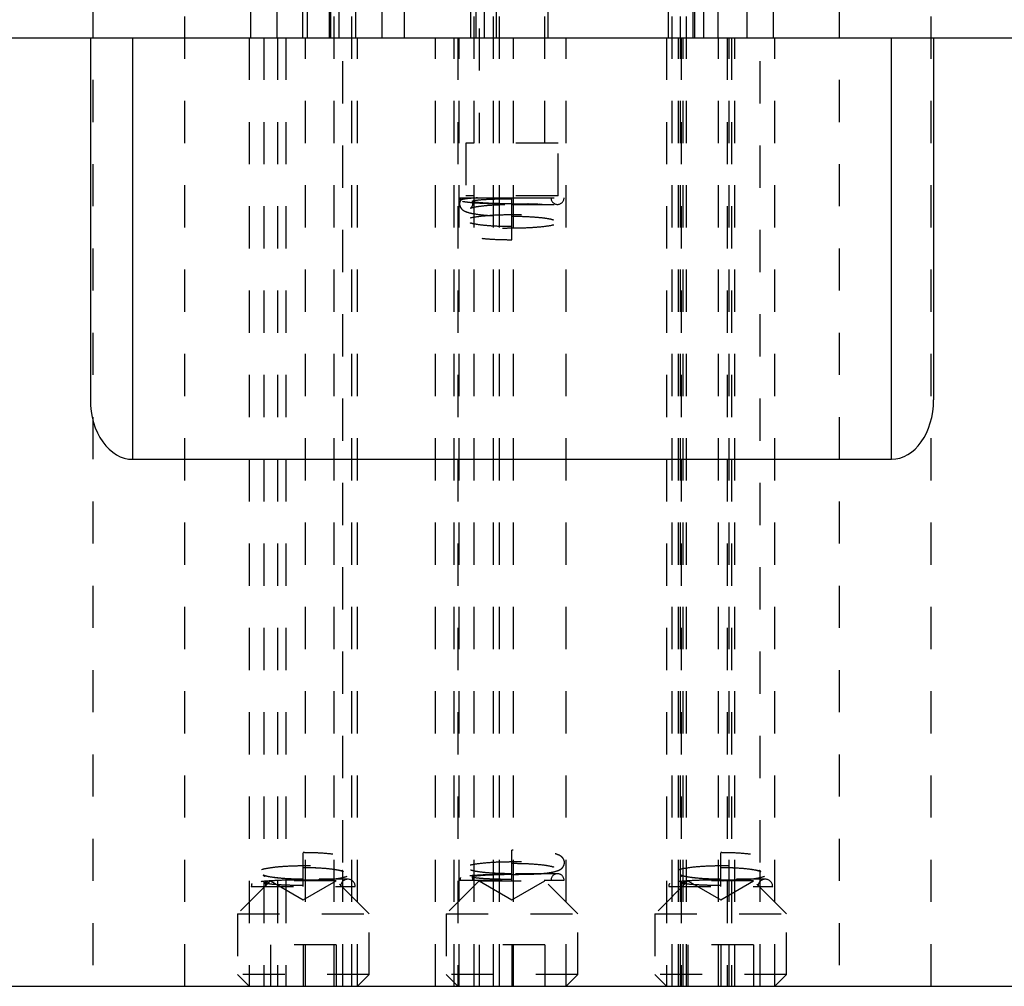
# Model space of a CAD drawing. Header units: inches. Extents: x 1880 to 2363, y -453 to -54.
# Tile 472 of 656: x 1924.66 to 1927, y -153.23 to -150.94. Entities that reach past the tile are written whole.
import ezdxf

# ---------------------------------------------------------------- set-up
doc = ezdxf.new("R2010")
doc.units = ezdxf.units.IN
doc.header["$LTSCALE"] = 0.5
doc.header["$MEASUREMENT"] = 0
doc.linetypes.add('HIDDEN', pattern=[0.225, 0.15, -0.075])
doc.layers.add('SID-M-H', color=4, linetype='HIDDEN')
doc.layers.add('SID-M-S', color=105, linetype='Continuous')

msp = doc.modelspace()

# ---------------------------------------------------------------- linework, layer by layer
at = {"layer": 'SID-M-H'}
for p, q in [((1925.40581, -153.2282), (1925.40581, -147.4432)), ((1925.41742, -150.9782), (1925.41742, -147.4432)), ((1925.51942, -150.9782), (1925.51942, -147.4432)), ((1925.73781, -153.2282), (1925.73781, -147.4432)), ((1925.78318, -153.2282), (1925.78318, -147.4432)), ((1925.79742, -153.2282), (1925.79742, -147.4432)), ((1926.22742, -153.2282), (1926.22742, -147.4432)), ((1926.24108, -153.2282), (1926.24108, -147.4432)), ((1926.20742, -153.2282), (1926.20742, -149.47495)), ((1925.45742, -150.9782), (1925.45742, -149.4782)), ((1926.19742, -149.4782), (1926.19742, -150.9782)), ((1926.44742, -150.9782), (1926.44742, -149.4782)), ((1925.74942, -149.5562), (1925.74942, -151.2282)), ((1925.90542, -151.2282), (1925.90542, -149.5562)), ((1926.25742, -150.9782), (1926.25742, -149.7282)), ((1924.83295, -150.4782), (1924.83295, -153.2282)), ((1925.0517, -153.2282), (1925.0517, -150.4782)), ((1925.20742, -150.4782), (1925.20742, -150.9782)), ((1925.26992, -150.4782), (1925.26992, -150.9782)), ((1925.33081, -150.4782), (1925.33081, -150.9782)), ((1925.34242, -150.9782), (1925.34242, -150.4782)), ((1925.39492, -150.9782), (1925.39492, -150.4782)), ((1925.39742, -150.9782), (1925.39742, -150.4782)), ((1925.44742, -153.2282), (1925.44742, -150.4782)), ((1925.57242, -150.9782), (1925.57242, -150.4782)), ((1925.73018, -150.9782), (1925.73018, -150.4782)), ((1925.74149, -150.4782), (1925.74149, -150.9782)), ((1925.76242, -150.9782), (1925.76242, -150.4782)), ((1925.79081, -150.9782), (1925.79081, -150.4782)), ((1925.91336, -150.9782), (1925.91336, -150.4782)), ((1926.25992, -150.4782), (1926.25992, -150.9782)), ((1926.28242, -150.9782), (1926.28242, -150.4782)), ((1926.31608, -150.9782), (1926.31608, -150.4782)), ((1926.38492, -150.9782), (1926.38492, -150.4782)), ((1926.60315, -150.4782), (1926.60315, -153.2282)), ((1926.8219, -153.2282), (1926.8219, -150.4782)), ((1925.20392, -150.9782), (1925.20392, -153.2282)), ((1925.23867, -150.9782), (1925.23867, -153.2282)), ((1925.27095, -150.9782), (1925.27095, -153.2282)), ((1925.29081, -150.9782), (1925.29081, -153.2282)), ((1925.33742, -153.2282), (1925.33742, -150.9782)), ((1925.42617, -152.93416), (1925.42617, -150.9782)), ((1925.46092, -153.2282), (1925.46092, -150.9782)), ((1925.64595, -153.2282), (1925.64595, -150.9782)), ((1925.69018, -153.2282), (1925.69018, -150.9782)), ((1925.69892, -150.9782), (1925.69892, -153.2282)), ((1925.70242, -153.2282), (1925.70242, -150.9782)), ((1925.83081, -153.2282), (1925.83081, -150.9782)), ((1925.95592, -153.2282), (1925.95592, -150.9782)), ((1926.19392, -150.9782), (1926.19392, -153.2282)), ((1926.22242, -153.2282), (1926.22242, -150.9782)), ((1926.22867, -150.9782), (1926.22867, -153.2282)), ((1926.23308, -153.2282), (1926.23308, -150.9782)), ((1926.31742, -153.2282), (1926.31742, -150.9782)), ((1926.33742, -150.9782), (1926.33742, -153.2282)), ((1926.34242, -153.2282), (1926.34242, -150.9782)), ((1926.34808, -150.9782), (1926.34808, -153.2282)), ((1926.35608, -153.2282), (1926.35608, -150.9782)), ((1926.41617, -152.93416), (1926.41617, -150.9782)), ((1926.45092, -153.2282), (1926.45092, -150.9782)), ((1925.9368, -151.2282), (1925.71805, -151.2282)), ((1925.71805, -151.2282), (1925.71805, -151.3532)), ((1925.9368, -151.3532), (1925.9368, -151.2282)), ((1925.70397, -151.3582), (1925.74561, -151.3582)), ((1925.9368, -151.3532), (1925.71805, -151.3532)), ((1925.82742, -151.3582), (1925.95087, -151.3582)), ((1925.82742, -151.4574), (1925.82742, -151.3582)), ((1925.82742, -151.3737), (1925.93537, -151.3737)), ((1925.82742, -152.97671), (1925.82742, -152.90541)), ((1925.33242, -152.99171), (1925.33242, -152.91197)), ((1926.32242, -152.99171), (1926.32242, -152.91197)), ((1925.42617, -153.2282), (1925.42617, -152.95482)), ((1926.41617, -153.2282), (1926.41617, -152.95482)), ((1925.25442, -152.9782), (1925.17617, -153.05645)), ((1925.41042, -152.9782), (1925.25442, -152.9782)), ((1925.25442, -152.9782), (1925.33242, -153.02324)), ((1925.33242, -153.02324), (1925.41042, -152.9782)), ((1925.43817, -152.97421), (1925.36994, -152.97421)), ((1925.48867, -153.05645), (1925.41042, -152.9782)), ((1925.74942, -152.9782), (1925.67117, -153.05645)), ((1925.70397, -152.97671), (1925.95087, -152.97671)), ((1925.74942, -152.9782), (1925.90542, -152.9782)), ((1925.74942, -152.9782), (1925.82742, -153.02324)), ((1925.93537, -152.96121), (1925.82742, -152.96121)), ((1925.82742, -153.02324), (1925.90542, -152.9782)), ((1925.98367, -153.05645), (1925.90542, -152.9782)), ((1926.24442, -152.9782), (1926.16617, -153.05645)), ((1926.40042, -152.9782), (1926.24442, -152.9782)), ((1926.24442, -152.9782), (1926.32242, -153.02324)), ((1926.32242, -153.02324), (1926.40042, -152.9782)), ((1926.42817, -152.97421), (1926.35994, -152.97421)), ((1926.47867, -153.05645), (1926.40042, -152.9782)), ((1925.20917, -152.99171), (1925.45567, -152.99171)), ((1926.19917, -152.99171), (1926.44567, -152.99171)), ((1925.17617, -153.05645), (1925.48867, -153.05645)), ((1925.17617, -153.05645), (1925.17617, -153.20045)), ((1925.48867, -153.20045), (1925.48867, -153.05645)), ((1925.67117, -153.05645), (1925.98367, -153.05645)), ((1925.67117, -153.05645), (1925.67117, -153.20045)), ((1925.98367, -153.20045), (1925.98367, -153.05645)), ((1926.16617, -153.05645), (1926.47867, -153.05645)), ((1926.16617, -153.05645), (1926.16617, -153.20045)), ((1926.47867, -153.20045), (1926.47867, -153.05645)), ((1925.41052, -153.12978), (1925.25432, -153.12978)), ((1925.25432, -153.12978), (1925.25432, -153.2282)), ((1925.33242, -153.12978), (1925.33242, -153.2282)), ((1925.41052, -153.12978), (1925.41052, -153.2282)), ((1925.90552, -153.12978), (1925.74932, -153.12978)), ((1925.74932, -153.12978), (1925.74932, -153.2282)), ((1925.82742, -153.12978), (1925.82742, -153.2282)), ((1925.90552, -153.12978), (1925.90552, -153.2282)), ((1926.40052, -153.12978), (1926.24432, -153.12978)), ((1926.24432, -153.12978), (1926.24432, -153.2282)), ((1926.32242, -153.12978), (1926.32242, -153.2282)), ((1926.40052, -153.12978), (1926.40052, -153.2282)), ((1925.48867, -153.20045), (1925.17617, -153.20045)), ((1925.17617, -153.20045), (1925.20392, -153.2282)), ((1925.46092, -153.2282), (1925.48867, -153.20045)), ((1925.98367, -153.20045), (1925.67117, -153.20045)), ((1925.67117, -153.20045), (1925.69892, -153.2282)), ((1925.95592, -153.2282), (1925.98367, -153.20045)), ((1926.47867, -153.20045), (1926.16617, -153.20045)), ((1926.16617, -153.20045), (1926.19392, -153.2282)), ((1926.45092, -153.2282), (1926.47867, -153.20045))]:
    msp.add_line(p, q, dxfattribs=at)
for centre, radius, start, end in [((1925.71947, -151.3582), 0.0155, 180, 205.79229), ((1925.93537, -151.3582), 0.0155, 180, 0), ((1925.43817, -152.99171), 0.0175, 0, 180), ((1925.71947, -152.97671), 0.0155, 154.50352, 180), ((1925.71947, -152.97671), 0.0155, 0, 27.70124), ((1925.93537, -152.97671), 0.0155, 0, 180), ((1926.42817, -152.99171), 0.0175, 0, 180), ((1925.22667, -152.99171), 0.0175, 155.12035, 180), ((1925.22667, -152.99171), 0.0175, 0, 28.70637), ((1926.21667, -152.99171), 0.0175, 155.12035, 180), ((1926.21667, -152.99171), 0.0175, 0, 28.70637)]:
    msp.add_arc(centre, radius, start, end, dxfattribs=at)
for points, knots in [([(1925.70564, -151.36378), (1925.70466, -151.36562), (1925.70247, -151.36975), (1925.70345, -151.37789), (1925.70734, -151.38418), (1925.71266, -151.38848), (1925.72092, -151.39229), (1925.73542, -151.3958), (1925.76212, -151.39921), (1925.79438, -151.40126), (1925.81728, -151.4015), (1925.82742, -151.4016)], [0, 0, 0, 0, 0.0439607, 0.098609, 0.1487435, 0.2018223, 0.2837843, 0.4604966, 0.6475379, 0.8439112, 1, 1, 1, 1]), ([(1925.74561, -151.3582), (1925.74252, -151.35839), (1925.72947, -151.35918), (1925.7131, -151.36095), (1925.70357, -151.36293), (1925.70599, -151.36404), (1925.70646, -151.36425)], [0, 0, 0, 0, 0.1224521, 0.516893, 0.905474, 1, 1, 1, 1]), ([(1925.70991, -151.36624), (1925.71487, -151.36707), (1925.72477, -151.36873), (1925.75417, -151.37064), (1925.78354, -151.37177), (1925.80285, -151.37191), (1925.80899, -151.37196)], [0, 0, 0, 0, 0.2884823, 0.5756184, 0.865009, 1, 1, 1, 1]), ([(1925.73265, -151.36686), (1925.73326, -151.36825), (1925.73477, -151.37175), (1925.73304, -151.37852), (1925.72992, -151.38197), (1925.72853, -151.38277), (1925.72951, -151.38221), (1925.73507, -151.38045), (1925.74902, -151.37785), (1925.7737, -151.3753), (1925.80203, -151.37389), (1925.82062, -151.37375), (1925.82742, -151.3737)], [0, 0, 0, 0, 0.03971009, 0.0993038, 0.14930808, 0.1961121, 0.25685489, 0.35278797, 0.50026142, 0.68728905, 0.88561879, 1, 1, 1, 1]), ([(1925.82742, -151.37215), (1925.82648, -151.37215), (1925.81485, -151.37214), (1925.79217, -151.37186), (1925.76376, -151.37082), (1925.74348, -151.36922), (1925.73319, -151.36766), (1925.73392, -151.3667), (1925.73412, -151.36644)], [0, 0, 0, 0, 0.0191385, 0.2368346, 0.4615576, 0.6878287, 0.9126242, 1, 1, 1, 1]), ([(1925.73416, -151.36604), (1925.73401, -151.36576), (1925.73347, -151.36481), (1925.74371, -151.36326), (1925.7633, -151.36165), (1925.78636, -151.36072), (1925.80305, -151.36038), (1925.81182, -151.36027), (1925.81568, -151.36023), (1925.81915, -151.36021), (1925.82159, -151.3602), (1925.82451, -151.36019), (1925.82645, -151.36019), (1925.82742, -151.36019)], [0, 0, 0, 0, 0.09165481, 0.31218206, 0.52933564, 0.74586644, 0.85984017, 0.88822771, 0.92961835, 0.93996092, 0.96006423, 0.98000874, 1, 1, 1, 1]), ([(1925.74561, -151.3582), (1925.75475, -151.3582), (1925.7745, -151.3582), (1925.80402, -151.3582), (1925.82233, -151.3582), (1925.82742, -151.3582)], [0, 0, 0, 0, 0.3830485, 0.8285803, 1, 1, 1, 1]), ([(1925.82742, -151.37215), (1925.83788, -151.37222), (1925.85845, -151.37235), (1925.87993, -151.37309), (1925.89164, -151.37357), (1925.89468, -151.37367), (1925.89541, -151.37369), (1925.89583, -151.3737), (1925.89611, -151.3737), (1925.89626, -151.3737), (1925.89635, -151.37369), (1925.89635, -151.37368), (1925.89584, -151.37362), (1925.89244, -151.37339), (1925.8817, -151.37291), (1925.86113, -151.37237), (1925.84085, -151.37216), (1925.82919, -151.37215), (1925.82742, -151.37215)], [0, 0, 0, 0, 0.2076038, 0.4083117, 0.4593416, 0.4672989, 0.4706023, 0.4739367, 0.4754729, 0.4770193, 0.4784261, 0.4808219, 0.4869016, 0.5085462, 0.5949381, 0.7677236, 0.9647299, 1, 1, 1, 1]), ([(1925.82742, -151.4295), (1925.83389, -151.42946), (1925.85282, -151.42933), (1925.88312, -151.42789), (1925.91343, -151.42475), (1925.93159, -151.42093), (1925.94144, -151.41701), (1925.9484, -151.41145), (1925.9523, -151.40305), (1925.95144, -151.39436), (1925.94749, -151.38802), (1925.94219, -151.38372), (1925.93388, -151.37992), (1925.91992, -151.37639), (1925.90197, -151.37438), (1925.89288, -151.37337)], [0, 0, 0, 0, 0.0656166, 0.1921756, 0.3198943, 0.4506219, 0.5225046, 0.5678373, 0.6065544, 0.6425203, 0.6755154, 0.7104483, 0.7643902, 0.8806904, 1, 1, 1, 1]), ([(1925.82742, -151.4016), (1925.83365, -151.40164), (1925.85187, -151.40177), (1925.88079, -151.40315), (1925.90733, -151.4059), (1925.92164, -151.40879), (1925.92631, -151.41052), (1925.92586, -151.41058), (1925.92261, -151.40766), (1925.92006, -151.40094), (1925.92177, -151.39374), (1925.92493, -151.39022), (1925.92631, -151.38943), (1925.92534, -151.39), (1925.91977, -151.39175), (1925.90583, -151.39435), (1925.88114, -151.39691), (1925.85282, -151.39832), (1925.83422, -151.39845), (1925.82742, -151.3985)], [0, 0, 0, 0, 0.0550269, 0.1608836, 0.2662768, 0.3552988, 0.4045211, 0.4388774, 0.4665682, 0.495905, 0.5271882, 0.5534374, 0.5780068, 0.6098931, 0.6602523, 0.737667, 0.8358454, 0.9399567, 1, 1, 1, 1]), ([(1925.82742, -151.3985), (1925.82096, -151.39855), (1925.80202, -151.39867), (1925.77172, -151.40012), (1925.74141, -151.40325), (1925.72325, -151.40708), (1925.71341, -151.411), (1925.70644, -151.41655), (1925.70255, -151.42495), (1925.70341, -151.43365), (1925.70735, -151.43999), (1925.71266, -151.44428), (1925.72093, -151.44809), (1925.73542, -151.4516), (1925.76212, -151.45501), (1925.79438, -151.45706), (1925.81728, -151.4573), (1925.82742, -151.4574)], [0, 0, 0, 0, 0.0530984, 0.1555126, 0.2588654, 0.3646529, 0.422822, 0.4595062, 0.4908369, 0.5199413, 0.5466416, 0.5749101, 0.6185611, 0.7126737, 0.8122873, 0.9168709, 1, 1, 1, 1]), ([(1925.82742, -151.4264), (1925.82119, -151.42636), (1925.80297, -151.42624), (1925.77405, -151.42486), (1925.74751, -151.42211), (1925.7332, -151.41921), (1925.72853, -151.41748), (1925.72898, -151.41743), (1925.73224, -151.42034), (1925.73479, -151.42706), (1925.73307, -151.43427), (1925.72991, -151.43778), (1925.72853, -151.43857), (1925.72951, -151.43801), (1925.73507, -151.43625), (1925.74902, -151.43365), (1925.7737, -151.4311), (1925.80203, -151.42969), (1925.82062, -151.42955), (1925.82742, -151.4295)], [0, 0, 0, 0, 0.0550269, 0.1608836, 0.2662768, 0.3552988, 0.4045211, 0.4388774, 0.4665682, 0.495905, 0.5271882, 0.5534374, 0.5780068, 0.6098931, 0.6602523, 0.737667, 0.8358454, 0.9399567, 1, 1, 1, 1]), ([(1925.89588, -152.96102), (1925.90138, -152.9605), (1925.91744, -152.95899), (1925.93146, -152.95571), (1925.94145, -152.95181), (1925.9484, -152.94626), (1925.9523, -152.93786), (1925.95144, -152.92916), (1925.94749, -152.92282), (1925.94219, -152.91853), (1925.93392, -152.91472), (1925.91942, -152.91121), (1925.89273, -152.9078), (1925.86046, -152.90575), (1925.83756, -152.90551), (1925.82742, -152.90541)], [0, 0, 0, 0, 0.069145, 0.2020127, 0.2750723, 0.3211471, 0.3604981, 0.3970528, 0.4305881, 0.4660929, 0.5209179, 0.6391221, 0.7642354, 0.895591, 1, 1, 1, 1]), ([(1925.33718, -152.97764), (1925.34203, -152.9776), (1925.3593, -152.97745), (1925.38795, -152.97583), (1925.41831, -152.97218), (1925.43662, -152.96767), (1925.44751, -152.96257), (1925.45495, -152.95467), (1925.45773, -152.94441), (1925.45515, -152.93499), (1925.4498, -152.92856), (1925.44247, -152.92373), (1925.43089, -152.91958), (1925.40923, -152.91534), (1925.37701, -152.91226), (1925.34964, -152.91126), (1925.33512, -152.91122), (1925.33242, -152.91121)], [0, 0, 0, 0, 0.0405305, 0.1444529, 0.2495351, 0.3579801, 0.4196919, 0.45871, 0.4932811, 0.5283675, 0.5587399, 0.5955373, 0.6649752, 0.7691773, 0.8785301, 0.9774608, 1, 1, 1, 1]), ([(1925.82742, -152.93641), (1925.83365, -152.93645), (1925.85187, -152.93657), (1925.88079, -152.93795), (1925.90733, -152.9407), (1925.92164, -152.94359), (1925.92631, -152.94533), (1925.92586, -152.94538), (1925.92261, -152.94246), (1925.92006, -152.93575), (1925.92177, -152.92854), (1925.92493, -152.92502), (1925.92631, -152.92424), (1925.92534, -152.9248), (1925.91977, -152.92655), (1925.90583, -152.92915), (1925.88114, -152.93171), (1925.85282, -152.93312), (1925.83422, -152.93326), (1925.82742, -152.93331)], [0, 0, 0, 0, 0.0550269, 0.1608836, 0.2662768, 0.3552988, 0.4045211, 0.4388774, 0.4665682, 0.495905, 0.5271882, 0.5534374, 0.5780068, 0.6098931, 0.6602523, 0.737667, 0.8358454, 0.9399567, 1, 1, 1, 1]), ([(1926.32718, -152.97764), (1926.33203, -152.9776), (1926.3493, -152.97745), (1926.37795, -152.97583), (1926.40831, -152.97218), (1926.42662, -152.96767), (1926.43751, -152.96257), (1926.44495, -152.95467), (1926.44773, -152.94441), (1926.44515, -152.93499), (1926.4398, -152.92856), (1926.43247, -152.92373), (1926.42089, -152.91958), (1926.39923, -152.91534), (1926.36701, -152.91226), (1926.33964, -152.91126), (1926.32512, -152.91122), (1926.32242, -152.91121)], [0, 0, 0, 0, 0.0405305, 0.1444529, 0.2495351, 0.3579801, 0.4196919, 0.45871, 0.4932811, 0.5283675, 0.5587399, 0.5955373, 0.6649752, 0.7691773, 0.8785301, 0.9774608, 1, 1, 1, 1]), ([(1925.33242, -152.94271), (1925.32598, -152.94276), (1925.3071, -152.9429), (1925.27689, -152.94457), (1925.24654, -152.94823), (1925.22822, -152.95275), (1925.21735, -152.95781), (1925.20986, -152.9658), (1925.20722, -152.97582), (1925.20874, -152.9833), (1925.21063, -152.98569), (1925.21079, -152.9859)], [0, 0, 0, 0, 0.0988128, 0.2895109, 0.482337, 0.6813341, 0.7945754, 0.8661739, 0.929612, 0.9939956, 1, 1, 1, 1]), ([(1925.33242, -152.94621), (1925.33856, -152.94625), (1925.3565, -152.94639), (1925.38491, -152.94797), (1925.41042, -152.95105), (1925.4238, -152.95418), (1925.42779, -152.9559), (1925.42686, -152.95564), (1925.42312, -152.95183), (1925.42095, -152.94354), (1925.4239, -152.93608), (1925.42695, -152.9333), (1925.42763, -152.93304), (1925.42524, -152.93416), (1925.41699, -152.93647), (1925.39936, -152.93941), (1925.37184, -152.94185), (1925.34756, -152.94267), (1925.33438, -152.9427), (1925.33242, -152.94271)], [0, 0, 0, 0, 0.0554522, 0.1621082, 0.2680297, 0.3533381, 0.4014949, 0.4360375, 0.4666041, 0.5040545, 0.5390871, 0.5680074, 0.5963471, 0.6349466, 0.694371, 0.7795161, 0.8807947, 0.9823237, 1, 1, 1, 1]), ([(1925.33242, -152.94621), (1925.33856, -152.94625), (1925.35651, -152.9464), (1925.38486, -152.94793), (1925.4106, -152.95117), (1925.42338, -152.95387), (1925.42768, -152.95603), (1925.42711, -152.9556), (1925.42703, -152.95555)], [0, 0, 0, 0, 0.1357528, 0.396858, 0.656165, 0.865009, 0.9829018, 1, 1, 1, 1]), ([(1925.82742, -152.93331), (1925.82096, -152.93335), (1925.80202, -152.93348), (1925.77172, -152.93492), (1925.74142, -152.93805), (1925.72325, -152.94189), (1925.71342, -152.94579), (1925.70642, -152.95138), (1925.70262, -152.95966), (1925.70308, -152.96729), (1925.70501, -152.97025), (1925.7056, -152.97114)], [0, 0, 0, 0, 0.0996895, 0.2919671, 0.4860067, 0.6846175, 0.793827, 0.8626997, 0.9215216, 0.9761636, 1, 1, 1, 1]), ([(1925.82742, -152.96121), (1925.82119, -152.96116), (1925.80297, -152.96104), (1925.7741, -152.95969), (1925.74736, -152.95681), (1925.73359, -152.95428), (1925.72864, -152.95217), (1925.72913, -152.95249), (1925.72922, -152.95255)], [0, 0, 0, 0, 0.132352, 0.3869608, 0.6404549, 0.8545726, 0.9729633, 1, 1, 1, 1]), ([(1926.32242, -152.94271), (1926.31598, -152.94276), (1926.2971, -152.9429), (1926.26689, -152.94457), (1926.23654, -152.94823), (1926.21822, -152.95275), (1926.20735, -152.95781), (1926.19986, -152.9658), (1926.19722, -152.97582), (1926.19874, -152.9833), (1926.20063, -152.98569), (1926.20079, -152.9859)], [0, 0, 0, 0, 0.0988128, 0.2895109, 0.482337, 0.6813341, 0.7945754, 0.8661739, 0.929612, 0.9939956, 1, 1, 1, 1]), ([(1926.32242, -152.94621), (1926.32856, -152.94625), (1926.3465, -152.94639), (1926.37491, -152.94797), (1926.40042, -152.95105), (1926.4138, -152.95418), (1926.41779, -152.9559), (1926.41686, -152.95564), (1926.41312, -152.95183), (1926.41095, -152.94354), (1926.4139, -152.93608), (1926.41695, -152.9333), (1926.41763, -152.93304), (1926.41524, -152.93416), (1926.40699, -152.93647), (1926.38936, -152.93941), (1926.36184, -152.94185), (1926.33756, -152.94267), (1926.32438, -152.9427), (1926.32242, -152.94271)], [0, 0, 0, 0, 0.0554522, 0.1621082, 0.2680297, 0.3533381, 0.4014949, 0.4360375, 0.4666041, 0.5040545, 0.5390871, 0.5680074, 0.5963471, 0.6349466, 0.694371, 0.7795161, 0.8807947, 0.9823237, 1, 1, 1, 1]), ([(1926.32242, -152.94621), (1926.32856, -152.94625), (1926.34651, -152.9464), (1926.37486, -152.94793), (1926.4006, -152.95117), (1926.41338, -152.95387), (1926.41768, -152.95603), (1926.41711, -152.9556), (1926.41703, -152.95555)], [0, 0, 0, 0, 0.1357528, 0.396858, 0.656165, 0.865009, 0.9829018, 1, 1, 1, 1]), ([(1925.33242, -152.97596), (1925.31943, -152.97605), (1925.29334, -152.97625), (1925.25774, -152.97777), (1925.2297, -152.98003), (1925.21255, -152.98287), (1925.2084, -152.98596), (1925.21818, -152.98897), (1925.23433, -152.99081), (1925.24517, -152.99162), (1925.24638, -152.99171)], [0, 0, 0, 0, 0.1377584, 0.2766942, 0.4145494, 0.5532096, 0.6936504, 0.8364357, 0.9816803, 1, 1, 1, 1]), ([(1925.33242, -152.97421), (1925.32628, -152.97416), (1925.30834, -152.97401), (1925.27998, -152.97248), (1925.25425, -152.96924), (1925.24147, -152.96655), (1925.23716, -152.96439), (1925.23774, -152.96481), (1925.23781, -152.96486)], [0, 0, 0, 0, 0.1357528, 0.396858, 0.656165, 0.865009, 0.9829018, 1, 1, 1, 1]), ([(1925.33242, -152.97421), (1925.32629, -152.97416), (1925.30835, -152.97402), (1925.27993, -152.97244), (1925.25442, -152.96936), (1925.24105, -152.96624), (1925.23705, -152.9645), (1925.238, -152.96479), (1925.24168, -152.96852), (1925.24385, -152.97635), (1925.24206, -152.98036), (1925.24134, -152.98197)], [0, 0, 0, 0, 0.1047787, 0.3063089, 0.5064512, 0.6676443, 0.7586381, 0.8239076, 0.8816642, 0.952428, 1, 1, 1, 1]), ([(1925.33242, -152.98913), (1925.33146, -152.98913), (1925.32958, -152.98913), (1925.3268, -152.98912), (1925.32457, -152.9891), (1925.32158, -152.98908), (1925.31855, -152.98905), (1925.31214, -152.98896), (1925.29771, -152.98868), (1925.27611, -152.98783), (1925.25521, -152.98616), (1925.24271, -152.98408), (1925.2402, -152.98182), (1925.2483, -152.97961), (1925.26657, -152.97777), (1925.28838, -152.97658), (1925.30447, -152.97633), (1925.31007, -152.97624)], [0, 0, 0, 0, 0.0108815, 0.02125071, 0.03145507, 0.03620621, 0.05521789, 0.06611707, 0.10979986, 0.2238307, 0.33800629, 0.45413542, 0.5724944, 0.6928311, 0.81433673, 0.93536228, 1, 1, 1, 1]), ([(1925.33242, -152.97596), (1925.34367, -152.9759), (1925.36381, -152.97579), (1925.38581, -152.97512), (1925.39659, -152.97457), (1925.39982, -152.97431), (1925.40025, -152.97425), (1925.4003, -152.97423), (1925.40023, -152.97421), (1925.40006, -152.97421), (1925.39978, -152.97421), (1925.39929, -152.97421), (1925.39781, -152.97426), (1925.39252, -152.97448), (1925.37998, -152.97505), (1925.35915, -152.97578), (1925.34144, -152.9759), (1925.33242, -152.97596)], [0, 0, 0, 0, 0.2257023, 0.4042496, 0.4931466, 0.5153527, 0.5191338, 0.5229358, 0.5250771, 0.5272378, 0.5291333, 0.5319246, 0.5373757, 0.5588102, 0.6434775, 0.8183439, 1, 1, 1, 1]), ([(1925.82742, -152.96276), (1925.81503, -152.96283), (1925.78942, -152.96299), (1925.75395, -152.96425), (1925.72536, -152.96619), (1925.70768, -152.96864), (1925.70302, -152.97133), (1925.71237, -152.97396), (1925.72951, -152.97572), (1925.74253, -152.97652), (1925.74561, -152.97671)], [0, 0, 0, 0, 0.1281501, 0.2648124, 0.40041, 0.5366434, 0.6743816, 0.8141196, 0.9559649, 1, 1, 1, 1]), ([(1925.73412, -152.96848), (1925.73391, -152.96821), (1925.73318, -152.96725), (1925.74345, -152.96569), (1925.76383, -152.96411), (1925.78735, -152.96315), (1925.80366, -152.963), (1925.80899, -152.96295)], [0, 0, 0, 0, 0.1007686, 0.3582152, 0.6173516, 0.8747152, 1, 1, 1, 1]), ([(1925.82742, -152.97472), (1925.82645, -152.97472), (1925.82451, -152.97472), (1925.82159, -152.97471), (1925.81915, -152.9747), (1925.81568, -152.97467), (1925.81182, -152.97464), (1925.80305, -152.97453), (1925.78636, -152.97419), (1925.7633, -152.97326), (1925.74371, -152.97165), (1925.73347, -152.97009), (1925.73401, -152.96915), (1925.73416, -152.96887)], [0, 0, 0, 0, 0.01999109, 0.03993542, 0.06003855, 0.07038103, 0.11177131, 0.1401586, 0.25413134, 0.47066024, 0.68781193, 0.90833725, 1, 1, 1, 1]), ([(1925.82742, -152.96276), (1925.8379, -152.96271), (1925.8589, -152.96262), (1925.88046, -152.96205), (1925.89131, -152.96156), (1925.89423, -152.9614), (1925.89548, -152.96131), (1925.89605, -152.96127), (1925.89634, -152.96123), (1925.89636, -152.96121), (1925.89625, -152.96121), (1925.89609, -152.96121), (1925.89581, -152.96121), (1925.89515, -152.96122), (1925.89263, -152.9613), (1925.88338, -152.96168), (1925.86222, -152.96247), (1925.8409, -152.96265), (1925.82742, -152.96276)], [0, 0, 0, 0, 0.2084518, 0.4174801, 0.4693944, 0.4953395, 0.5050157, 0.5125382, 0.5186403, 0.5217116, 0.5232197, 0.5247359, 0.5264592, 0.5292932, 0.5378926, 0.5771165, 0.7328091, 1, 1, 1, 1]), ([(1926.32242, -152.97596), (1926.30943, -152.97605), (1926.28334, -152.97625), (1926.24774, -152.97777), (1926.2197, -152.98003), (1926.20255, -152.98287), (1926.1984, -152.98596), (1926.20818, -152.98897), (1926.22433, -152.99081), (1926.23517, -152.99162), (1926.23638, -152.99171)], [0, 0, 0, 0, 0.1377584, 0.2766942, 0.4145494, 0.5532096, 0.6936504, 0.8364357, 0.9816803, 1, 1, 1, 1]), ([(1926.32242, -152.97421), (1926.31628, -152.97416), (1926.29834, -152.97401), (1926.26998, -152.97248), (1926.24425, -152.96924), (1926.23147, -152.96655), (1926.22716, -152.96439), (1926.22774, -152.96481), (1926.22781, -152.96486)], [0, 0, 0, 0, 0.1357528, 0.396858, 0.656165, 0.865009, 0.9829018, 1, 1, 1, 1]), ([(1926.32242, -152.97421), (1926.31629, -152.97416), (1926.29835, -152.97402), (1926.26993, -152.97244), (1926.24442, -152.96936), (1926.23105, -152.96624), (1926.22705, -152.9645), (1926.228, -152.96479), (1926.23168, -152.96852), (1926.23385, -152.97635), (1926.23206, -152.98036), (1926.23134, -152.98197)], [0, 0, 0, 0, 0.10477874, 0.30630892, 0.50645118, 0.66764432, 0.75863807, 0.8239076, 0.88166421, 0.95242801, 1, 1, 1, 1]), ([(1926.32242, -152.98913), (1926.32146, -152.98913), (1926.31958, -152.98913), (1926.3168, -152.98912), (1926.31457, -152.9891), (1926.31158, -152.98908), (1926.30855, -152.98905), (1926.30214, -152.98896), (1926.28771, -152.98868), (1926.26611, -152.98783), (1926.24521, -152.98616), (1926.23271, -152.98408), (1926.2302, -152.98182), (1926.2383, -152.97961), (1926.25657, -152.97777), (1926.27838, -152.97658), (1926.29447, -152.97633), (1926.30007, -152.97624)], [0, 0, 0, 0, 0.0108815, 0.0212507, 0.0314551, 0.0362062, 0.0552179, 0.0661171, 0.1097999, 0.2238307, 0.3380063, 0.4541354, 0.5724944, 0.6928311, 0.8143367, 0.9353623, 1, 1, 1, 1]), ([(1926.32242, -152.97596), (1926.33367, -152.9759), (1926.35381, -152.97579), (1926.37581, -152.97512), (1926.38659, -152.97457), (1926.38982, -152.97431), (1926.39025, -152.97425), (1926.3903, -152.97423), (1926.39023, -152.97421), (1926.39006, -152.97421), (1926.38978, -152.97421), (1926.38929, -152.97421), (1926.38781, -152.97426), (1926.38252, -152.97448), (1926.36998, -152.97505), (1926.34915, -152.97578), (1926.33144, -152.9759), (1926.32242, -152.97596)], [0, 0, 0, 0, 0.2257023, 0.4042496, 0.4931466, 0.5153527, 0.5191338, 0.5229358, 0.5250771, 0.5272378, 0.5291333, 0.5319246, 0.5373757, 0.5588102, 0.6434775, 0.8183439, 1, 1, 1, 1])]:
    msp.add_open_spline(points, degree=3, knots=knots, dxfattribs=at)
at = {"layer": 'SID-M-S'}
for p, q in [((1918.82742, -150.9782), (1932.82742, -150.9782)), ((1924.82742, -150.9782), (1924.82742, -151.83678)), ((1924.92742, -150.9782), (1924.92742, -151.9782)), ((1926.72742, -151.9782), (1926.72742, -150.9782)), ((1926.82742, -150.9782), (1926.82742, -151.83678)), ((1924.92742, -151.9782), (1926.72742, -151.9782)), ((1918.82742, -153.2282), (1932.82742, -153.2282))]:
    msp.add_line(p, q, dxfattribs=at)
for centre, major_axis, start_param, end_param in [((1924.92742, -151.83678), (0, 0.14142), 1.5707963, 3.1415927), ((1926.72742, -151.83678), (0, -0.14142), 0, 1.5707963)]:
    msp.add_ellipse(centre, major_axis=major_axis, ratio=0.7071068, start_param=start_param, end_param=end_param, dxfattribs=at)

doc.saveas('drawing.dxf')
